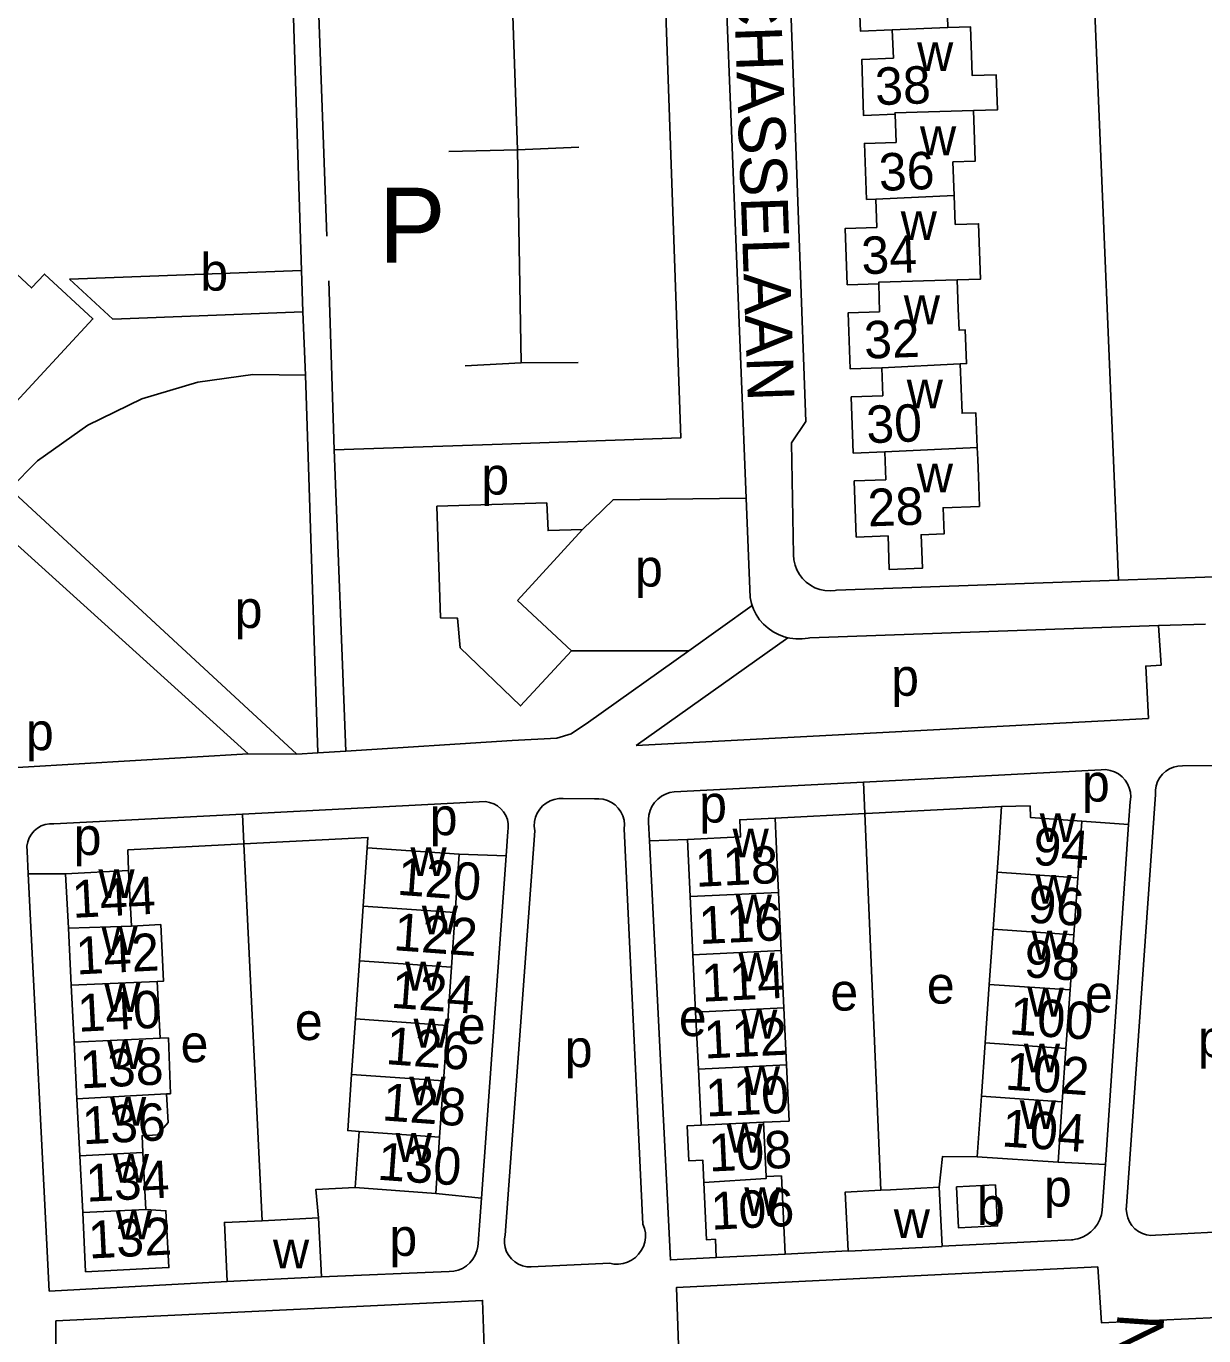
# Model space of a CAD drawing. Extents: x 159294 to 161936, y 384538 to 386517.
# Drawn here: x 161486.5 to 161612.3, y 386254.4 to 386394.3 of the extents above; entities that cross this region are included whole.
import ezdxf

# ---------------------------------------------------------------- set-up
doc = ezdxf.new("R2010")
doc.units = 0
for name, color, linetype in [('BLT_Basislijn', 7, 'Continuous'), ('BLT_Bebouwing', 7, 'Continuous'), ('BLT_Centroide', 7, 'Continuous'), ('BLT_Huisnummer', 7, 'Continuous'), ('BLT_Huisnummer_ tussenligend', 7, 'Continuous'), ('BLT_Onderverdeling_panden', 7, 'Continuous'), ('BLT_Straatnaam', 7, 'Continuous'), ('BLT_Tekst_parkeren', 7, 'Continuous')]:
    doc.layers.add(name, color=color, linetype=linetype)

msp = doc.modelspace()

# ---------------------------------------------------------------- linework, layer by layer
at = {"layer": 'BLT_Basislijn'}
for p, q in [((161598.85, 386439.58), (161603.19, 386335.08)), ((161563.42, 386343.85), (161560.17, 386425.27)), ((161515.92, 386368.17), (161514.62, 386409.3)), ((161538.22, 386404.19), (161538.99, 386381.07)), ((161531.68, 386380.91), (161538.99, 386381.07)), ((161538.99, 386381.07), (161545.57, 386381.34)), ((161538.99, 386381.07), (161539.41, 386358.3)), ((161519.42, 386349.03), (161518.83, 386367.08)), ((161516.34, 386356.98), (161516.08, 386363.75)), ((161533.4, 386357.99), (161539.41, 386358.3)), ((161539.41, 386358.3), (161545.48, 386358.35)), ((161537.35, 386349.64), (161519.42, 386349.03)), ((161563.85, 386333.23), (161563.42, 386343.85)), ((161545.96, 386340.52), (161538.99, 386332.92)), ((161603.19, 386335.08), (161635.78, 386336.22)), ((161573.07, 386334.02), (161603.19, 386335.08)), ((161544.76, 386327.54), (161538.99, 386332.92)), ((161564.07, 386332.37), (161557.31, 386327.56)), ((161612.49, 386330.41), (161607.49, 386330.24)), ((161567.88, 386328.95), (161551.68, 386317.43)), ((161607.49, 386330.24), (161570.22, 386328.95)), ((161557.31, 386327.56), (161546.57, 386319.93)), ((161606.4, 386320.33), (161551.68, 386317.43)), ((161538.44, 386317.98), (161543.22, 386318.22)), ((161515.43, 386316.52), (161510.24, 386316.54)), ((161610.03, 386315.26), (161615.01, 386315.3)), ((161555.75, 386312.48), (161575.95, 386313.53)), ((161575.95, 386313.53), (161601.36, 386314.84)), ((161575.95, 386313.53), (161576.1, 386310.16)), ((161604.06, 386268.2), (161607.15, 386312.21)), ((161535.57, 386311.43), (161509.61, 386310.09)), ((161547.22, 386311.72), (161543.88, 386311.76)), ((161590.72, 386310.92), (161576.24, 386310.17)), ((161604.29, 386309), (161604.46, 386311.42)), ((161509.61, 386310.09), (161489.46, 386309.05)), ((161509.78, 386306.93), (161509.61, 386310.09)), ((161576.1, 386310.16), (161566.51, 386309.67)), ((161576.24, 386310.17), (161576.1, 386310.16)), ((161576.1, 386310.16), (161577.82, 386269.91)), ((161604.29, 386309), (161599.28, 386309.36)), ((161540.85, 386308.33), (161537.67, 386265.11)), ((161537.78, 386305.64), (161537.97, 386308.23)), ((161552.4, 386266.3), (161550.41, 386308.53)), ((161553, 386309.23), (161553.1, 386307.25)), ((161601.8, 386272.66), (161604.29, 386309)), ((161511.74, 386266.66), (161509.78, 386306.93)), ((161557.15, 386307.39), (161553.1, 386307.25)), ((161486.61, 386306.14), (161486.73, 386303.71)), ((161537.78, 386305.64), (161532.77, 386305.82)), ((161535.14, 386269.08), (161537.78, 386305.64)), ((161486.73, 386303.71), (161490.72, 386303.73)), ((161601.8, 386272.66), (161596.75, 386272.9)), ((161601.47, 386267.8), (161601.8, 386272.66)), ((161535.14, 386269.08), (161530.26, 386269.57)), ((161534.79, 386264.21), (161535.14, 386269.08)), ((161584.37, 386263.93), (161598.19, 386264.62)), ((161598.34, 386264.63), (161598.19, 386264.62)), ((161598.61, 386264.68), (161598.34, 386264.63)), ((161616.7, 386265.61), (161607.15, 386265.11)), ((161567.59, 386263.08), (161574.34, 386263.43)), ((161540.46, 386261.72), (161548.85, 386262.12)), ((161518.06, 386260.66), (161531.7, 386261.23))]:
    msp.add_line(p, q, dxfattribs=at)
for points in [[(161568.49, 386337.81), (161568.29, 386349.76), (161569.82, 386352.03), (161567.09, 386426.45)], [(161537.35, 386349.64), (161556.44, 386350.3), (161553.83, 386424.91)], [(161523.65, 386403.57), (161517.48, 386403.32), (161518.62, 386371.84)], [(161516.34, 386356.98), (161510.73, 386357.05), (161504.84, 386356.25), (161498.88, 386354.47), (161493.1, 386351.66), (161487.74, 386347.85), (161484.77, 386344.87)], [(161517.66, 386316.65), (161516.34, 386356.98)], [(161519.42, 386349.03), (161520.67, 386316.81)], [(161484.77, 386344.87), (161515.43, 386316.52)], [(161545.96, 386340.52), (161542.27, 386340.4), (161542.12, 386343.35), (161530.4, 386342.99), (161530.77, 386331.07), (161532.59, 386331.04), (161532.89, 386327.85), (161539.34, 386321.66), (161544.76, 386327.54)], [(161563.42, 386343.85), (161549.22, 386343.68), (161545.96, 386340.52)], [(161510.24, 386316.54), (161482.17, 386341.89)], [(161568.49, 386337.81), (161568.53, 386337.26), (161568.65, 386336.71), (161568.84, 386336.19), (161569.11, 386335.71), (161569.45, 386335.27), (161569.84, 386334.88), (161570.29, 386334.55), (161570.78, 386334.29), (161571.3, 386334.1), (161571.84, 386333.99), (161572.4, 386333.96), (161572.95, 386334), (161573.07, 386334.02)], [(161563.85, 386333.23), (161563.99, 386332.6), (161564.07, 386332.37)], [(161564.07, 386332.37), (161564.21, 386331.99), (161564.5, 386331.41), (161564.86, 386330.87), (161565.29, 386330.38), (161565.77, 386329.95), (161566.3, 386329.58), (161566.87, 386329.28), (161567.48, 386329.05), (161567.88, 386328.95)], [(161567.88, 386328.95), (161568.11, 386328.89), (161568.75, 386328.82), (161569.4, 386328.82), (161570.04, 386328.91), (161570.22, 386328.95)], [(161607.49, 386330.24), (161607.77, 386326.02), (161606.12, 386325.92), (161606.4, 386320.33)], [(161544.76, 386327.54), (161557.31, 386327.56)], [(161543.22, 386318.22), (161544.74, 386318.69), (161546.57, 386319.93)], [(161520.67, 386316.81), (161538.44, 386317.98)], [(161474.07, 386314.41), (161510.24, 386316.54)], [(161515.43, 386316.52), (161517.66, 386316.65)], [(161517.66, 386316.65), (161520.67, 386316.81)], [(161610.03, 386315.26), (161609.55, 386315.23), (161609.09, 386315.12), (161608.65, 386314.94), (161608.25, 386314.69), (161607.9, 386314.37), (161607.61, 386314), (161607.38, 386313.58), (161607.22, 386313.13), (161607.15, 386312.66), (161607.15, 386312.21)], [(161601.36, 386314.84), (161601.84, 386314.85), (161602.32, 386314.77), (161602.77, 386314.62), (161603.2, 386314.39), (161603.58, 386314.1), (161603.9, 386313.74), (161604.16, 386313.34), (161604.36, 386312.9), (161604.47, 386312.43), (161604.51, 386311.96), (161604.46, 386311.42)], [(161555.75, 386312.48), (161555.26, 386312.4), (161554.8, 386312.23), (161554.37, 386312), (161553.98, 386311.7), (161553.64, 386311.34), (161553.37, 386310.93), (161553.17, 386310.48), (161553.04, 386310), (161552.99, 386309.51), (161553, 386309.23)], [(161535.57, 386311.43), (161536.02, 386311.35), (161536.46, 386311.2), (161536.86, 386310.97), (161537.22, 386310.68), (161537.52, 386310.33), (161537.76, 386309.94), (161537.92, 386309.51), (161538.01, 386309.05), (161538.02, 386308.59), (161537.97, 386308.23)], [(161543.88, 386311.76), (161543.4, 386311.76), (161542.93, 386311.67), (161542.48, 386311.51), (161542.06, 386311.28), (161541.69, 386310.97), (161541.37, 386310.61), (161541.12, 386310.21), (161540.93, 386309.77), (161540.83, 386309.3), (161540.8, 386308.82), (161540.85, 386308.33)], [(161547.22, 386311.72), (161547.7, 386311.74), (161548.17, 386311.69), (161548.62, 386311.56), (161549.05, 386311.35), (161549.44, 386311.08), (161549.77, 386310.74), (161550.05, 386310.36), (161550.25, 386309.93), (161550.39, 386309.47), (161550.44, 386309), (161550.41, 386308.53)], [(161489.46, 386309.05), (161489, 386309.05), (161488.55, 386308.98), (161488.12, 386308.83), (161487.73, 386308.6), (161487.37, 386308.31), (161487.08, 386307.96), (161486.84, 386307.57), (161486.68, 386307.14), (161486.6, 386306.69), (161486.61, 386306.14)], [(161497.45, 386304.07), (161497.39, 386306.27), (161509.78, 386306.93)], [(161522.95, 386306.51), (161523.02, 386307.61), (161509.78, 386306.93)], [(161553.1, 386307.25), (161555.34, 386262.47), (161560.24, 386262.73)], [(161486.73, 386303.71), (161488.98, 386259.14), (161507.99, 386260.18)], [(161584.04, 386270.23), (161584.41, 386273.53), (161588.12, 386273.5)], [(161517.75, 386266.95), (161517.46, 386270.01), (161521.66, 386270.19)], [(161601.47, 386267.8), (161601.38, 386267.27), (161601.2, 386266.77), (161600.95, 386266.29), (161600.64, 386265.86), (161600.26, 386265.48), (161599.83, 386265.16), (161599.36, 386264.91), (161598.86, 386264.73), (161598.61, 386264.68)], [(161607.15, 386265.11), (161606.67, 386265.09), (161606.21, 386265.16), (161605.76, 386265.3), (161605.34, 386265.52), (161604.96, 386265.8), (161604.64, 386266.14), (161604.38, 386266.53), (161604.19, 386266.97), (161604.08, 386267.42), (161604.04, 386267.89), (161604.06, 386268.2)], [(161552.4, 386266.3), (161552.57, 386265.84), (161552.66, 386265.36), (161552.67, 386264.86), (161552.6, 386264.38), (161552.45, 386263.91), (161552.23, 386263.47), (161551.94, 386263.07), (161551.59, 386262.72), (161551.19, 386262.44), (161550.75, 386262.22), (161550.28, 386262.08), (161549.79, 386262.01), (161549.3, 386262.03), (161548.85, 386262.12)], [(161540.46, 386261.72), (161539.99, 386261.74), (161539.53, 386261.84), (161539.1, 386262.02), (161538.7, 386262.26), (161538.35, 386262.57), (161538.06, 386262.94), (161537.83, 386263.35), (161537.68, 386263.79), (161537.6, 386264.25), (161537.6, 386264.72), (161537.67, 386265.11)], [(161531.7, 386261.23), (161532.19, 386261.26), (161532.67, 386261.38), (161533.13, 386261.57), (161533.55, 386261.83), (161533.92, 386262.16), (161534.24, 386262.54), (161534.49, 386262.96), (161534.66, 386263.43), (161534.76, 386263.91), (161534.79, 386264.21)], [(161631.24, 386262.72), (161623.08, 386262.52), (161623.08, 386256.74), (161601.38, 386255.75), (161600.98, 386261.72), (161555.99, 386259.53), (161556.19, 386253.36), (161535.48, 386252.16), (161535.28, 386258.14), (161489.7, 386255.95), (161489.7, 386249.97)]]:
    msp.add_lwpolyline(points, dxfattribs=at)
at = {"layer": 'BLT_Bebouwing'}
for p, q in [((161491.16, 386367.24), (161515.92, 386368.17)), ((161516.08, 386363.75), (161515.92, 386368.17)), ((161495.78, 386362.97), (161491.16, 386367.24)), ((161585.98, 386367.17), (161586.09, 386364.08)), ((161516.08, 386363.75), (161495.78, 386362.97)), ((161599.28, 386309.36), (161598.86, 386303.29)), ((161557.44, 386301.28), (161557.15, 386307.39)), ((161522.52, 386300.26), (161522.95, 386306.51)), ((161522.95, 386306.51), (161532.77, 386305.82)), ((161532.77, 386305.82), (161532.34, 386299.58)), ((161490.72, 386303.73), (161497.45, 386304.07)), ((161491.03, 386297.9), (161490.72, 386303.73)), ((161497.45, 386304.07), (161497.75, 386298.13)), ((161590.23, 386303.89), (161589.81, 386297.81)), ((161598.86, 386303.29), (161598.44, 386297.21)), ((161557.74, 386295.07), (161557.44, 386301.28)), ((161522.11, 386294.43), (161522.52, 386300.26)), ((161532.34, 386299.58), (161531.94, 386293.75)), ((161491.33, 386291.83), (161491.03, 386297.9)), ((161598.44, 386297.21), (161598.03, 386291.31)), ((161567.18, 386295.52), (161567.45, 386289.39)), ((161521.68, 386288.21), (161522.11, 386294.43)), ((161558.03, 386288.94), (161557.74, 386295.07)), ((161531.94, 386293.75), (161531.51, 386287.53)), ((161491.64, 386285.75), (161491.33, 386291.83)), ((161500.5, 386292.23), (161500.82, 386286.15)), ((161589.4, 386291.91), (161588.96, 386285.65)), ((161598.03, 386291.31), (161597.59, 386285.05)), ((161558.32, 386282.86), (161558.03, 386288.94)), ((161521.27, 386282.29), (161521.68, 386288.21)), ((161531.51, 386287.53), (161531.1, 386281.61)), ((161491.94, 386279.68), (161491.64, 386285.75)), ((161588.96, 386285.65), (161588.57, 386279.95)), ((161597.59, 386285.05), (161597.2, 386279.35)), ((161558.61, 386276.85), (161558.32, 386282.86)), ((161531.1, 386281.61), (161530.68, 386275.6)), ((161492.25, 386273.6), (161491.94, 386279.68)), ((161597.2, 386279.35), (161596.75, 386272.9)), ((161565.29, 386277.17), (161565.57, 386271.38)), ((161521.66, 386270.19), (161522.08, 386276.2)), ((161530.68, 386275.6), (161530.26, 386269.57)), ((161492.56, 386267.53), (161492.25, 386273.6)), ((161498.99, 386273.94), (161499.3, 386267.87)), ((161596.75, 386272.9), (161588.12, 386273.5)), ((161530.26, 386269.57), (161521.66, 386270.19)), ((161578.85, 386269.96), (161584.04, 386270.23)), ((161584.04, 386270.23), (161584.37, 386263.93)), ((161577.82, 386269.91), (161578.85, 386269.96)), ((161511.74, 386266.66), (161517.75, 386266.95)), ((161517.75, 386266.95), (161518.06, 386260.66)), ((161574.35, 386263.4), (161574.34, 386263.43)), ((161584.37, 386263.92), (161574.35, 386263.4)), ((161584.37, 386263.93), (161584.37, 386263.92)), ((161567.59, 386263.08), (161560.24, 386262.73)), ((161518.06, 386260.66), (161507.99, 386260.18))]:
    msp.add_line(p, q, dxfattribs=at)
for points in [[(161579.03, 386393.9), (161575.64, 386393.75), (161575.41, 386399.74), (161578.73, 386399.85)], [(161590.26, 386397.93), (161587.26, 386397.83), (161584.86, 386397.74), (161584.99, 386394.14)], [(161579.17, 386390.88), (161579.03, 386393.9)], [(161584.99, 386394.14), (161587.39, 386394.23), (161587.5, 386391.18)], [(161579.34, 386384.87), (161575.96, 386384.75), (161575.77, 386390.72), (161579.17, 386390.88)], [(161587.5, 386391.18), (161587.58, 386389.01), (161590.13, 386389.1), (161590.27, 386385.34), (161587.71, 386385.26)], [(161462.1, 386379.8), (161466.99, 386385.04), (161487.1, 386366.32), (161488.48, 386367.8), (161493.65, 386363), (161484.55, 386353.19)], [(161587.71, 386385.26), (161587.82, 386382.17)], [(161579.44, 386381.87), (161579.34, 386384.87)], [(161587.82, 386382.17), (161587.91, 386379.87), (161585.51, 386379.78), (161585.64, 386376.21)], [(161577.28, 386375.8), (161576.3, 386375.77), (161576.07, 386381.75), (161579.44, 386381.87)], [(161577.39, 386372.79), (161577.28, 386375.8)], [(161585.64, 386376.21), (161585.75, 386373.09)], [(161577.59, 386366.77), (161574.23, 386366.66), (161574.01, 386372.67), (161577.39, 386372.79)], [(161585.75, 386373.09), (161588.26, 386373.18), (161588.48, 386367.26), (161585.98, 386367.17)], [(161577.69, 386363.78), (161577.59, 386366.77)], [(161586.09, 386364.08), (161586.17, 386361.8), (161586.84, 386361.83), (161586.97, 386358.24), (161586.3, 386358.2)], [(161577.91, 386357.79), (161574.54, 386357.67), (161574.33, 386363.67), (161577.69, 386363.78)], [(161578.02, 386354.79), (161577.91, 386357.79)], [(161586.3, 386358.2), (161586.49, 386352.92), (161587.97, 386352.97), (161588.12, 386349.27)], [(161578.23, 386348.81), (161574.87, 386348.68), (161574.65, 386354.67), (161578.02, 386354.79)], [(161578.34, 386345.81), (161578.23, 386348.81)], [(161588.12, 386349.27), (161588.17, 386347.98), (161588.24, 386346.17)], [(161588.24, 386346.17), (161588.35, 386342.98), (161584.47, 386342.84), (161584.57, 386340.04), (161582.12, 386339.95), (161582.25, 386336.36), (161578.72, 386336.23), (161578.59, 386339.82), (161575.19, 386339.69), (161574.98, 386345.69), (161578.34, 386345.81)], [(161590.72, 386310.92), (161590.37, 386305.93), (161590.23, 386303.89)], [(161590.72, 386310.92), (161593.76, 386310.97), (161593.8, 386309.74), (161599.28, 386309.36)], [(161557.15, 386307.39), (161562.83, 386307.66), (161562.74, 386309.49), (161566.51, 386309.67)], [(161566.51, 386309.67), (161566.75, 386304.68), (161566.89, 386301.73)], [(161566.89, 386301.73), (161567.18, 386295.52)], [(161497.75, 386298.13), (161500.89, 386298.29), (161501.19, 386292.26), (161500.5, 386292.23)], [(161589.81, 386297.81), (161589.4, 386291.91)], [(161567.45, 386289.39), (161567.74, 386283.31)], [(161500.82, 386286.15), (161501.71, 386286.19), (161501.92, 386280.22), (161501.52, 386280.2)], [(161567.74, 386283.31), (161568.02, 386277.3), (161565.29, 386277.17)], [(161522.08, 386276.2), (161520.86, 386276.28), (161521.27, 386282.29)], [(161501.52, 386280.2), (161501.7, 386277.15), (161500.54, 386275.82), (161498.89, 386275.74), (161498.99, 386273.94)], [(161588.12, 386273.5), (161588.57, 386279.95)], [(161558.9, 386270.74), (161558.79, 386273.13), (161557.29, 386273.06), (161557.11, 386276.78), (161558.61, 386276.85)], [(161560.24, 386262.73), (161560.14, 386264.68), (161559.19, 386264.63), (161558.9, 386270.74)], [(161565.57, 386271.38), (161567.2, 386271.45), (161567.59, 386263.08)], [(161585.89, 386270.29), (161590.06, 386270.49), (161590.28, 386266.11), (161586.11, 386265.9), (161585.89, 386270.29)], [(161574.34, 386263.43), (161574.02, 386269.71), (161577.82, 386269.91)], [(161499.3, 386267.87), (161501.45, 386267.73), (161501.76, 386261.65), (161499.61, 386261.54), (161492.86, 386261.2), (161492.56, 386267.53)], [(161507.99, 386260.18), (161507.69, 386266.47), (161511.74, 386266.66)]]:
    msp.add_lwpolyline(points, dxfattribs=at)
at = {"layer": 'BLT_Onderverdeling_panden'}
for p, q in [((161584.99, 386394.14), (161579.03, 386393.9)), ((161585.64, 386376.21), (161577.28, 386375.8)), ((161586.3, 386358.2), (161577.91, 386357.79)), ((161588.12, 386349.27), (161578.23, 386348.81)), ((161598.86, 386303.29), (161590.23, 386303.89)), ((161566.89, 386301.73), (161557.44, 386301.28)), ((161522.52, 386300.26), (161532.34, 386299.58)), ((161491.03, 386297.9), (161497.75, 386298.13)), ((161598.44, 386297.21), (161589.81, 386297.81)), ((161567.18, 386295.52), (161557.74, 386295.07)), ((161531.94, 386293.75), (161522.11, 386294.43)), ((161491.33, 386291.83), (161500.5, 386292.23)), ((161598.03, 386291.31), (161589.4, 386291.91)), ((161567.45, 386289.39), (161558.03, 386288.94)), ((161521.68, 386288.21), (161531.51, 386287.53)), ((161491.64, 386285.75), (161500.82, 386286.15)), ((161597.59, 386285.05), (161588.96, 386285.65)), ((161567.74, 386283.31), (161558.32, 386282.86)), ((161531.1, 386281.61), (161521.27, 386282.29)), ((161491.94, 386279.68), (161501.52, 386280.2)), ((161597.2, 386279.35), (161588.57, 386279.95)), ((161565.29, 386277.17), (161558.61, 386276.85)), ((161522.08, 386276.2), (161530.68, 386275.6)), ((161492.25, 386273.6), (161498.99, 386273.94)), ((161492.56, 386267.53), (161499.3, 386267.87))]:
    msp.add_line(p, q, dxfattribs=at)
for points in [[(161587.71, 386385.26), (161579.32, 386385.01), (161579.34, 386384.87)], [(161585.98, 386367.17), (161577.59, 386366.93), (161577.59, 386366.77)], [(161565.57, 386271.38), (161565.58, 386271.17), (161558.9, 386270.74)]]:
    msp.add_lwpolyline(points, dxfattribs=at)

# ---------------------------------------------------------------- texts
at = {"layer": 'BLT_Centroide'}
for s, p in [('w', (161581.69, 386389.5)), ('w', (161582, 386380.5)), ('w', (161579.94, 386371.44)), ('b', (161505.11, 386366.03)), ('w', (161580.27, 386362.44)), ('w', (161580.58, 386353.44)), ('p', (161535.14, 386344.24)), ('w', (161581.66, 386344.47)), ('p', (161551.56, 386334.41)), ('p', (161508.79, 386329.99)), ('p', (161578.92, 386322.74)), ('p', (161486.49, 386316.93)), ('p', (161599.3, 386311.44)), ('p', (161558.41, 386309.2)), ('p', (161529.63, 386307.85)), ('w', (161594.79, 386307.12)), ('p', (161491.59, 386305.73)), ('w', (161561.98, 386305.47)), ('w', (161527.57, 386303.47)), ('w', (161494.23, 386301.12)), ('w', (161594.34, 386300.53)), ('w', (161562.31, 386298.41)), ('w', (161528.78, 386297.25)), ('w', (161494.55, 386295.03)), ('w', (161593.91, 386294.56)), ('w', (161526.99, 386291.25)), ('w', (161562.6, 386292.22)), ('e', (161582.73, 386289.85)), ('w', (161494.85, 386288.97)), ('e', (161572.42, 386289.11)), ('w', (161593.49, 386288.47)), ('e', (161599.63, 386288.91)), ('e', (161515.22, 386285.96)), ('e', (161532.62, 386285.54)), ('e', (161556.24, 386286.38)), ('w', (161562.89, 386286.12)), ('w', (161527.9, 386285.16)), ('p', (161611.7, 386284.11)), ('w', (161495.16, 386282.88)), ('e', (161503.01, 386283.59)), ('p', (161544.05, 386283.07)), ('w', (161593.09, 386282.5)), ('w', (161563.17, 386280.09)), ('w', (161527.45, 386278.97)), ('w', (161495.47, 386276.81)), ('w', (161592.66, 386276.44)), ('w', (161525.98, 386272.94)), ('w', (161561.34, 386273.94)), ('w', (161495.77, 386270.72)), ('w', (161563.23, 386267.16)), ('b', (161588.08, 386266.2)), ('p', (161595.24, 386268.17)), ('w', (161496.08, 386264.66)), ('w', (161579.2, 386264.81)), ('p', (161525.32, 386262.9)), ('w', (161512.88, 386261.56))]:
    msp.add_text(s, height=4, dxfattribs=at).set_placement(p)
at = {"layer": 'BLT_Huisnummer'}
for s, rotation, p in [('36', 2.0874, (161577.67, 386376.68)), ('32', 2.0874, (161576.09, 386358.75)), ('28', 2.0874, (161576.48, 386340.83)), ('94', 356.0234, (161593.99, 386304.7)), ('118', 2.7332, (161558.06, 386302.32)), ('120', 355.8329, (161526.06, 386301.49)), ('144', 2.8785, (161491.5, 386299.01)), ('98', 356.018, (161593.04, 386292.7)), ('114', 2.7332, (161558.74, 386290.05)), ('124', 355.8329, (161525.4, 386289.42)), ('140', 2.8785, (161492.09, 386286.84)), ('110', 2.7332, (161559.18, 386277.77)), ('136', 2.8785, (161492.59, 386274.82)), ('104', 356.0155, (161590.65, 386274.61)), ('130', 355.8238, (161523.95, 386271.05)), ('106', 2.7332, (161559.73, 386265.69)), ('132', 2.8785, (161493.24, 386262.61))]:
    msp.add_text(s, height=4, rotation=rotation, dxfattribs=at).set_placement(p)
at = {"layer": 'BLT_Huisnummer_ tussenligend'}
for s, rotation, p in [('38', 2.0874, (161577.27, 386385.84)), ('34', 2.0874, (161575.8, 386367.77)), ('30', 2.0874, (161576.33, 386349.72)), ('96', 356.0234, (161593.46, 386298.54)), ('116', 2.7332, (161558.45, 386296.21)), ('122', 355.8329, (161525.68, 386295.57)), ('142', 2.8785, (161491.9, 386292.96)), ('100', 356.018, (161591.45, 386286.59)), ('112', 2.7332, (161559, 386283.98)), ('126', 355.8329, (161524.85, 386283.4)), ('138', 2.8785, (161492.35, 386280.79)), ('102', 356.018, (161591.02, 386280.68)), ('128', 355.8329, (161524.46, 386277.39)), ('108', 2.7332, (161559.5, 386271.9)), ('134', 2.8785, (161492.98, 386268.68))]:
    msp.add_text(s, height=4, rotation=rotation, dxfattribs=at).set_placement(p)
at = {"layer": 'BLT_Straatnaam'}
for s, height, rotation, p in [('GENERAAL CHASSELAAN', 4.9999, 271.9577, (161560.77, 386437.3)), ('GENERAAL VAN DER LEYTHENLAAN', 5, 86.0874, (161600.04, 386138.65))]:
    msp.add_text(s, height=height, rotation=rotation, dxfattribs=at).set_placement(p)
at = {"layer": 'BLT_Tekst_parkeren'}
msp.add_text('P', height=8, dxfattribs=at).set_placement((161524.18, 386369.02))

doc.saveas('drawing.dxf')
